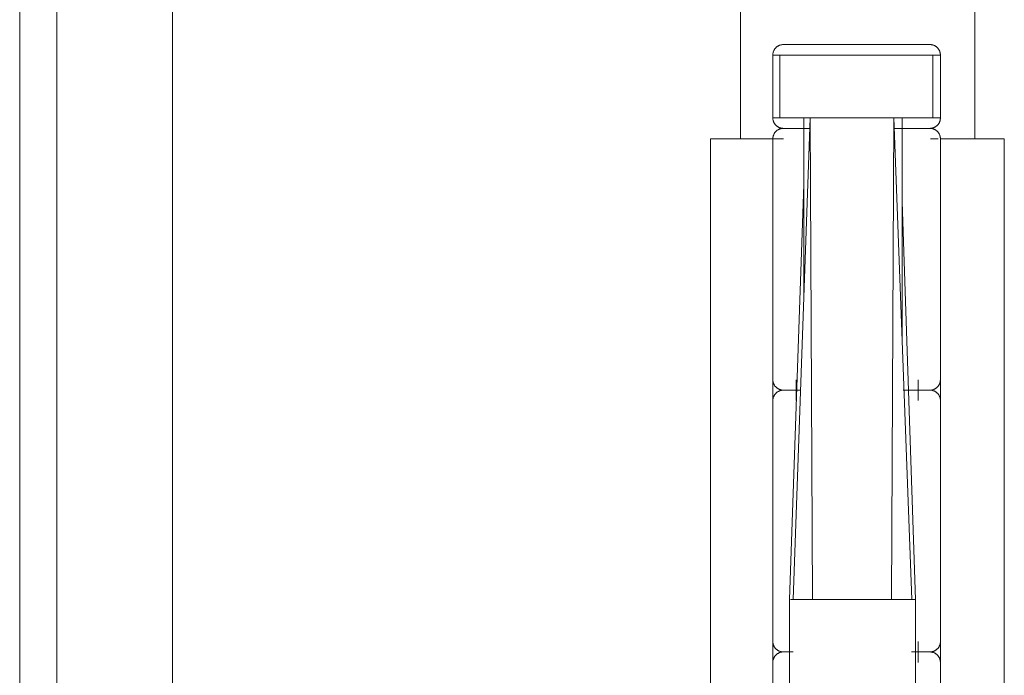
# Model space of a CAD drawing. Header units: inches. Extents: x 424 to 2043, y -237 to 445.
# Tile 840 of 965: x 867.7929 to 867.8869, y 229.895 to 229.9576. Entities that reach past the tile are written whole.
import ezdxf

# ---------------------------------------------------------------- set-up
doc = ezdxf.new("R2010")
doc.units = ezdxf.units.IN
doc.header["$MEASUREMENT"] = 0
doc.layers.add('A-DOOR', color=31, linetype='Continuous', lineweight=9)

# ---------------------------------------------------------------- blocks, each defined once
blk = doc.blocks.new('5-panel_Bi-fold_external_door_10806 - Type 1-V72-Section 1')
at = {"layer": 'A-DOOR'}
for p, q in [((-109.079063, 13.868788), (-109.079063, 16.338145)), ((-109.093664, 13.868788), (-109.093664, 16.262738)), ((-109.090119, 13.868788), (-109.090119, 16.262738)), ((-109.02485, 14.849), (-109.02485, 16.173539)), ((-109.002458, 16.173539), (-109.002458, 14.849)), ((-109.021761, 14.857), (-109.021761, 14.851)), ((-109.021761, 14.857), (-109.021076, 14.857)), ((-109.021076, 14.851), (-109.021076, 14.857)), ((-109.021076, 14.857), (-109.018191, 14.857)), ((-109.018191, 14.857), (-109.010203, 14.857)), ((-109.010203, 14.857), (-109.006489, 14.857)), ((-109.006489, 14.857), (-109.005745, 14.857)), ((-109.006489, 14.857), (-109.006489, 14.851)), ((-109.005745, 14.851), (-109.005745, 14.857)), ((-109.021076, 14.851), (-109.021761, 14.851)), ((-109.018191, 14.851), (-109.021076, 14.851)), ((-109.019822, 14.805), (-109.018191, 14.851)), ((-109.018806, 14.851), (-109.018191, 14.851)), ((-109.018806, 14.851), (-109.018806, 14.833642)), ((-109.017981, 14.805), (-109.018191, 14.851)), ((-109.018191, 14.851), (-109.010203, 14.851)), ((-109.010203, 14.851), (-109.018191, 14.851)), ((-109.010432, 14.805), (-109.010203, 14.851)), ((-109.008497, 14.805), (-109.010203, 14.851)), ((-109.010203, 14.851), (-109.009411, 14.851)), ((-109.006489, 14.851), (-109.010203, 14.851)), ((-109.009411, 14.829643), (-109.009411, 14.851)), ((-109.005745, 14.851), (-109.006489, 14.851)), ((-109.018537, 14.85), (-109.018558, 14.85)), ((-109.009788, 14.85), (-109.009774, 14.85)), ((-109.027706, 14.849), (-109.023472, 14.849)), ((-109.027706, 14.751), (-109.027706, 14.849)), ((-109.023472, 14.849), (-109.02175, 14.849)), ((-109.021753, 14.849), (-109.021753, 14.826)), ((-109.02175, 14.849), (-109.020738, 14.849)), ((-109.02175, 14.751), (-109.02175, 14.849)), ((-109.006701, 14.849), (-109.005978, 14.849)), ((-109.005758, 14.849), (-109.003962, 14.849)), ((-109.005758, 14.849), (-109.005758, 14.751)), ((-109.005753, 14.826), (-109.005753, 14.849)), ((-109.003962, 14.849), (-108.999652, 14.849)), ((-108.999652, 14.849), (-108.999652, 14.751)), ((-109.018806, 14.844634), (-109.020148, 14.805)), ((-109.008136, 14.805), (-109.009411, 14.842972)), ((-109.01953, 14.824), (-109.01953, 14.826)), ((-109.00788, 14.826), (-109.00788, 14.824)), ((-109.019785, 14.825), (-109.019846, 14.825)), ((-109.008842, 14.825), (-109.008821, 14.825)), ((-109.021753, 14.824), (-109.021753, 14.801)), ((-109.005753, 14.801), (-109.005753, 14.824)), ((-109.020148, 14.805), (-109.020148, 14.795)), ((-109.020056, 14.805), (-109.019822, 14.805)), ((-109.019822, 14.805), (-109.020056, 14.805)), ((-109.019822, 14.805), (-109.017981, 14.805)), ((-109.017981, 14.805), (-109.019822, 14.805)), ((-109.017981, 14.805), (-109.010432, 14.805)), ((-109.010432, 14.805), (-109.017981, 14.805)), ((-109.010432, 14.805), (-109.008497, 14.805)), ((-109.008497, 14.805), (-109.010432, 14.805)), ((-109.008497, 14.805), (-109.00821, 14.805)), ((-109.00821, 14.805), (-109.008497, 14.805)), ((-109.008136, 14.795), (-109.008136, 14.805)), ((-109.00788, 14.801), (-109.00788, 14.799)), ((-109.007722, 14.8), (-109.007661, 14.8)), ((-109.021753, 14.799), (-109.021753, 14.776)), ((-109.005753, 14.776), (-109.005753, 14.799))]:
    blk.add_line(p, q, dxfattribs=at)
at = {"layer": 'A-DOOR', "flags": 128}
for points in [[(-109.021753, 14.857), (-109.021753, 14.85704), (-109.02175, 14.85708), (-109.021746, 14.85712), (-109.021741, 14.857159), (-109.021733, 14.857199), (-109.021725, 14.857238), (-109.021714, 14.857276), (-109.021703, 14.857315), (-109.021689, 14.857352), (-109.021674, 14.857389), (-109.021658, 14.857426), (-109.02164, 14.857462), (-109.021621, 14.857497), (-109.021601, 14.857531), (-109.021579, 14.857565), (-109.021556, 14.857597), (-109.021531, 14.857629), (-109.021505, 14.857659), (-109.021478, 14.857689), (-109.02145, 14.857717), (-109.021421, 14.857745), (-109.021391, 14.857771), (-109.021359, 14.857796), (-109.021327, 14.857819), (-109.021294, 14.857841), (-109.02126, 14.857862), (-109.021225, 14.857882), (-109.021189, 14.8579), (-109.021153, 14.857917), (-109.021116, 14.857932), (-109.021078, 14.857946), (-109.02104, 14.857958), (-109.021002, 14.857969), (-109.020963, 14.857978), (-109.020923, 14.857985), (-109.020884, 14.857991), (-109.020844, 14.857996), (-109.020804, 14.857999), (-109.020764, 14.858), (-109.020753, 14.858)], [(-109.013815, 14.858), (-109.014095, 14.858), (-109.014374, 14.858), (-109.014653, 14.858), (-109.01493, 14.858), (-109.015205, 14.858), (-109.015477, 14.858), (-109.015747, 14.858), (-109.016014, 14.858), (-109.016277, 14.858), (-109.016536, 14.858), (-109.016791, 14.858), (-109.01704, 14.858), (-109.017285, 14.858), (-109.017524, 14.858), (-109.017757, 14.858), (-109.017983, 14.858), (-109.018203, 14.858), (-109.018415, 14.858), (-109.01862, 14.858), (-109.018818, 14.858), (-109.019007, 14.858), (-109.019188, 14.858), (-109.01936, 14.858), (-109.019523, 14.858), (-109.019677, 14.858), (-109.019821, 14.858), (-109.019956, 14.858), (-109.020081, 14.858), (-109.020195, 14.858), (-109.0203, 14.858), (-109.020394, 14.858), (-109.020477, 14.858), (-109.020549, 14.858), (-109.020611, 14.858), (-109.020662, 14.858), (-109.020701, 14.858), (-109.02073, 14.858), (-109.020747, 14.858), (-109.020753, 14.858)], [(-109.020753, 14.858), (-109.020748, 14.858), (-109.020731, 14.858), (-109.020703, 14.858), (-109.020664, 14.858), (-109.020614, 14.858), (-109.020553, 14.858), (-109.020481, 14.858), (-109.020398, 14.858), (-109.020305, 14.858), (-109.020201, 14.858), (-109.020087, 14.858), (-109.019962, 14.858), (-109.019828, 14.858), (-109.019684, 14.858), (-109.019531, 14.858), (-109.019368, 14.858), (-109.019196, 14.858), (-109.019016, 14.858), (-109.018827, 14.858), (-109.01863, 14.858), (-109.018426, 14.858), (-109.018213, 14.858), (-109.017994, 14.858), (-109.017768, 14.858), (-109.017536, 14.858), (-109.017297, 14.858), (-109.017053, 14.858), (-109.016803, 14.858), (-109.016549, 14.858), (-109.01629, 14.858), (-109.016027, 14.858), (-109.01576, 14.858), (-109.015491, 14.858), (-109.015218, 14.858), (-109.014943, 14.858), (-109.014666, 14.858), (-109.014388, 14.858), (-109.014109, 14.858), (-109.013829, 14.858), (-109.013692, 14.858)], [(-109.006753, 14.858), (-109.006759, 14.858), (-109.006776, 14.858), (-109.006804, 14.858), (-109.006843, 14.858), (-109.006893, 14.858), (-109.006954, 14.858), (-109.007026, 14.858), (-109.007109, 14.858), (-109.007202, 14.858), (-109.007306, 14.858), (-109.00742, 14.858), (-109.007544, 14.858), (-109.007679, 14.858), (-109.007823, 14.858), (-109.007976, 14.858), (-109.008139, 14.858), (-109.00831, 14.858), (-109.008491, 14.858), (-109.00868, 14.858), (-109.008876, 14.858), (-109.009081, 14.858), (-109.009293, 14.858), (-109.009513, 14.858), (-109.009739, 14.858), (-109.009971, 14.858), (-109.01021, 14.858), (-109.010454, 14.858), (-109.010704, 14.858), (-109.010958, 14.858), (-109.011217, 14.858), (-109.01148, 14.858), (-109.011746, 14.858), (-109.012016, 14.858), (-109.012289, 14.858), (-109.012564, 14.858), (-109.01284, 14.858), (-109.013119, 14.858), (-109.013398, 14.858), (-109.013678, 14.858), (-109.013815, 14.858)], [(-109.013692, 14.858), (-109.013412, 14.858), (-109.013133, 14.858), (-109.012854, 14.858), (-109.012577, 14.858), (-109.012302, 14.858), (-109.01203, 14.858), (-109.01176, 14.858), (-109.011493, 14.858), (-109.01123, 14.858), (-109.010971, 14.858), (-109.010716, 14.858), (-109.010466, 14.858), (-109.010222, 14.858), (-109.009983, 14.858), (-109.00975, 14.858), (-109.009524, 14.858), (-109.009304, 14.858), (-109.009092, 14.858), (-109.008886, 14.858), (-109.008689, 14.858), (-109.0085, 14.858), (-109.008319, 14.858), (-109.008147, 14.858), (-109.007984, 14.858), (-109.00783, 14.858), (-109.007686, 14.858), (-109.007551, 14.858), (-109.007426, 14.858), (-109.007311, 14.858), (-109.007207, 14.858), (-109.007113, 14.858), (-109.00703, 14.858), (-109.006957, 14.858), (-109.006896, 14.858), (-109.006845, 14.858), (-109.006805, 14.858), (-109.006777, 14.858), (-109.00676, 14.858), (-109.006753, 14.858)], [(-109.006753, 14.858), (-109.006713, 14.857999), (-109.006674, 14.857997), (-109.006634, 14.857993), (-109.006594, 14.857987), (-109.006555, 14.85798), (-109.006516, 14.857971), (-109.006477, 14.857961), (-109.006439, 14.857949), (-109.006401, 14.857936), (-109.006364, 14.857921), (-109.006327, 14.857905), (-109.006292, 14.857887), (-109.006257, 14.857868), (-109.006222, 14.857847), (-109.006189, 14.857825), (-109.006156, 14.857802), (-109.006125, 14.857778), (-109.006094, 14.857752), (-109.006065, 14.857725), (-109.006036, 14.857697), (-109.006009, 14.857667), (-109.005983, 14.857637), (-109.005958, 14.857606), (-109.005934, 14.857574), (-109.005912, 14.85754), (-109.005891, 14.857506), (-109.005871, 14.857471), (-109.005853, 14.857436), (-109.005837, 14.857399), (-109.005821, 14.857362), (-109.005808, 14.857325), (-109.005795, 14.857287), (-109.005785, 14.857248), (-109.005776, 14.857209), (-109.005768, 14.85717), (-109.005762, 14.85713), (-109.005758, 14.857091), (-109.005755, 14.857051), (-109.005753, 14.857011), (-109.005753, 14.857)], [(-109.020753, 14.85), (-109.020793, 14.850001), (-109.020833, 14.850003), (-109.020873, 14.850007), (-109.020913, 14.850013), (-109.020952, 14.85002), (-109.020991, 14.850029), (-109.02103, 14.850039), (-109.021068, 14.850051), (-109.021106, 14.850064), (-109.021143, 14.850079), (-109.021179, 14.850095), (-109.021215, 14.850113), (-109.02125, 14.850132), (-109.021285, 14.850153), (-109.021318, 14.850175), (-109.021351, 14.850198), (-109.021382, 14.850222), (-109.021413, 14.850248), (-109.021442, 14.850275), (-109.021471, 14.850303), (-109.021498, 14.850333), (-109.021524, 14.850363), (-109.021549, 14.850394), (-109.021573, 14.850426), (-109.021595, 14.85046), (-109.021616, 14.850494), (-109.021635, 14.850529), (-109.021654, 14.850564), (-109.02167, 14.850601), (-109.021685, 14.850638), (-109.021699, 14.850675), (-109.021711, 14.850713), (-109.021722, 14.850752), (-109.021731, 14.850791), (-109.021739, 14.85083), (-109.021745, 14.85087), (-109.021749, 14.850909), (-109.021752, 14.850949), (-109.021753, 14.850989), (-109.021753, 14.851)], [(-109.005753, 14.851), (-109.005754, 14.85096), (-109.005757, 14.85092), (-109.005761, 14.85088), (-109.005766, 14.850841), (-109.005773, 14.850801), (-109.005782, 14.850762), (-109.005792, 14.850724), (-109.005804, 14.850685), (-109.005818, 14.850648), (-109.005832, 14.850611), (-109.005849, 14.850574), (-109.005866, 14.850538), (-109.005886, 14.850503), (-109.005906, 14.850469), (-109.005928, 14.850435), (-109.005951, 14.850403), (-109.005976, 14.850371), (-109.006002, 14.850341), (-109.006029, 14.850311), (-109.006057, 14.850283), (-109.006086, 14.850255), (-109.006116, 14.850229), (-109.006148, 14.850204), (-109.00618, 14.850181), (-109.006213, 14.850159), (-109.006247, 14.850138), (-109.006282, 14.850118), (-109.006318, 14.8501), (-109.006354, 14.850083), (-109.006391, 14.850068), (-109.006429, 14.850054), (-109.006467, 14.850042), (-109.006505, 14.850031), (-109.006544, 14.850022), (-109.006583, 14.850015), (-109.006623, 14.850009), (-109.006663, 14.850004), (-109.006703, 14.850001), (-109.006743, 14.85), (-109.006753, 14.85)], [(-109.021753, 14.849), (-109.021753, 14.84904), (-109.02175, 14.84908), (-109.021746, 14.84912), (-109.021741, 14.849159), (-109.021733, 14.849199), (-109.021725, 14.849238), (-109.021714, 14.849276), (-109.021703, 14.849315), (-109.021689, 14.849352), (-109.021674, 14.849389), (-109.021658, 14.849426), (-109.02164, 14.849462), (-109.021621, 14.849497), (-109.021601, 14.849531), (-109.021579, 14.849565), (-109.021556, 14.849597), (-109.021531, 14.849629), (-109.021505, 14.849659), (-109.021478, 14.849689), (-109.02145, 14.849717), (-109.021421, 14.849745), (-109.021391, 14.849771), (-109.021359, 14.849796), (-109.021327, 14.849819), (-109.021294, 14.849841), (-109.02126, 14.849862), (-109.021225, 14.849882), (-109.021189, 14.8499), (-109.021153, 14.849917), (-109.021116, 14.849932), (-109.021078, 14.849946), (-109.02104, 14.849958), (-109.021002, 14.849969), (-109.020963, 14.849978), (-109.020923, 14.849985), (-109.020884, 14.849991), (-109.020844, 14.849996), (-109.020804, 14.849999), (-109.020764, 14.85), (-109.020753, 14.85)], [(-109.020753, 14.85), (-109.020748, 14.85), (-109.020731, 14.85), (-109.020703, 14.85), (-109.020664, 14.85), (-109.020614, 14.85), (-109.020553, 14.85), (-109.020481, 14.85), (-109.020398, 14.85), (-109.020305, 14.85), (-109.020201, 14.85), (-109.020087, 14.85), (-109.019962, 14.85), (-109.019828, 14.85), (-109.019684, 14.85), (-109.019531, 14.85), (-109.019368, 14.85), (-109.019196, 14.85), (-109.019016, 14.85), (-109.018827, 14.85), (-109.01863, 14.85), (-109.018426, 14.85), (-109.018213, 14.85)], [(-109.018203, 14.85), (-109.018415, 14.85), (-109.01862, 14.85), (-109.018818, 14.85), (-109.019007, 14.85), (-109.019188, 14.85), (-109.01936, 14.85), (-109.019523, 14.85), (-109.019677, 14.85), (-109.019821, 14.85), (-109.019956, 14.85), (-109.020081, 14.85), (-109.020195, 14.85), (-109.0203, 14.85), (-109.020394, 14.85), (-109.020477, 14.85), (-109.020549, 14.85), (-109.020611, 14.85), (-109.020662, 14.85), (-109.020701, 14.85), (-109.02073, 14.85), (-109.020747, 14.85), (-109.020753, 14.85)], [(-109.020753, 14.85), (-109.020748, 14.85), (-109.020731, 14.85), (-109.020703, 14.85), (-109.020664, 14.85), (-109.020614, 14.85), (-109.020553, 14.85), (-109.020481, 14.85), (-109.020398, 14.85), (-109.020305, 14.85), (-109.020201, 14.85), (-109.020087, 14.85), (-109.019962, 14.85), (-109.019828, 14.85), (-109.019684, 14.85), (-109.019531, 14.85), (-109.019368, 14.85), (-109.019196, 14.85), (-109.019016, 14.85), (-109.018827, 14.85), (-109.01863, 14.85), (-109.018426, 14.85), (-109.018213, 14.85)], [(-109.018323, 14.85), (-109.018531, 14.85), (-109.018732, 14.85), (-109.018925, 14.85), (-109.019109, 14.85), (-109.019285, 14.85), (-109.019452, 14.85), (-109.01961, 14.85), (-109.019759, 14.85), (-109.019898, 14.85), (-109.020027, 14.85), (-109.020146, 14.85), (-109.020255, 14.85), (-109.020354, 14.85), (-109.020442, 14.85), (-109.020519, 14.85), (-109.020585, 14.85), (-109.020641, 14.85), (-109.020685, 14.85), (-109.020719, 14.85), (-109.020741, 14.85), (-109.020752, 14.85)], [(-109.010222, 14.85), (-109.009983, 14.85), (-109.00975, 14.85), (-109.009524, 14.85), (-109.009304, 14.85), (-109.009092, 14.85), (-109.008886, 14.85), (-109.008689, 14.85), (-109.0085, 14.85), (-109.008319, 14.85), (-109.008147, 14.85), (-109.007984, 14.85), (-109.00783, 14.85), (-109.007686, 14.85), (-109.007551, 14.85), (-109.007426, 14.85), (-109.007311, 14.85), (-109.007207, 14.85), (-109.007113, 14.85), (-109.00703, 14.85), (-109.006957, 14.85), (-109.006896, 14.85), (-109.006845, 14.85), (-109.006805, 14.85), (-109.006777, 14.85), (-109.00676, 14.85), (-109.006753, 14.85)], [(-109.006753, 14.85), (-109.006759, 14.85), (-109.006776, 14.85), (-109.006804, 14.85), (-109.006843, 14.85), (-109.006893, 14.85), (-109.006954, 14.85), (-109.007026, 14.85), (-109.007109, 14.85), (-109.007202, 14.85), (-109.007306, 14.85), (-109.00742, 14.85), (-109.007544, 14.85), (-109.007679, 14.85), (-109.007823, 14.85), (-109.007976, 14.85), (-109.008139, 14.85), (-109.00831, 14.85), (-109.008491, 14.85), (-109.00868, 14.85), (-109.008876, 14.85), (-109.009081, 14.85), (-109.009293, 14.85), (-109.009513, 14.85), (-109.009739, 14.85), (-109.009971, 14.85), (-109.01021, 14.85)], [(-109.006753, 14.85), (-109.006759, 14.85), (-109.006776, 14.85), (-109.006804, 14.85), (-109.006843, 14.85), (-109.006893, 14.85), (-109.006954, 14.85), (-109.007026, 14.85), (-109.007109, 14.85), (-109.007202, 14.85), (-109.007306, 14.85), (-109.00742, 14.85), (-109.007544, 14.85), (-109.007679, 14.85), (-109.007823, 14.85), (-109.007976, 14.85), (-109.008139, 14.85), (-109.00831, 14.85), (-109.008491, 14.85), (-109.00868, 14.85), (-109.008876, 14.85), (-109.009081, 14.85), (-109.009293, 14.85), (-109.009513, 14.85), (-109.009739, 14.85), (-109.009971, 14.85), (-109.01021, 14.85)], [(-109.010088, 14.85), (-109.009852, 14.85), (-109.009623, 14.85), (-109.0094, 14.85), (-109.009184, 14.85), (-109.008976, 14.85), (-109.008775, 14.85), (-109.008582, 14.85), (-109.008398, 14.85), (-109.008222, 14.85), (-109.008055, 14.85), (-109.007897, 14.85), (-109.007748, 14.85), (-109.007609, 14.85), (-109.00748, 14.85), (-109.007361, 14.85), (-109.007252, 14.85), (-109.007153, 14.85), (-109.007065, 14.85), (-109.006988, 14.85), (-109.006922, 14.85), (-109.006866, 14.85), (-109.006822, 14.85), (-109.006788, 14.85), (-109.006766, 14.85), (-109.006755, 14.85)], [(-109.006753, 14.85), (-109.006713, 14.849999), (-109.006674, 14.849997), (-109.006634, 14.849993), (-109.006594, 14.849987), (-109.006555, 14.84998), (-109.006516, 14.849971), (-109.006477, 14.849961), (-109.006439, 14.849949), (-109.006401, 14.849936), (-109.006364, 14.849921), (-109.006327, 14.849905), (-109.006292, 14.849887), (-109.006257, 14.849868), (-109.006222, 14.849847), (-109.006189, 14.849825), (-109.006156, 14.849802), (-109.006125, 14.849778), (-109.006094, 14.849752), (-109.006065, 14.849725), (-109.006036, 14.849697), (-109.006009, 14.849667), (-109.005983, 14.849637), (-109.005958, 14.849606), (-109.005934, 14.849574), (-109.005912, 14.84954), (-109.005891, 14.849506), (-109.005871, 14.849471), (-109.005853, 14.849436), (-109.005837, 14.849399), (-109.005821, 14.849362), (-109.005808, 14.849325), (-109.005795, 14.849287), (-109.005785, 14.849248), (-109.005776, 14.849209), (-109.005768, 14.84917), (-109.005762, 14.84913), (-109.005758, 14.849091), (-109.005755, 14.849051), (-109.005753, 14.849011), (-109.005753, 14.849)], [(-109.020753, 14.825), (-109.020793, 14.825001), (-109.020833, 14.825003), (-109.020873, 14.825007), (-109.020913, 14.825013), (-109.020952, 14.82502), (-109.020991, 14.825029), (-109.02103, 14.825039), (-109.021068, 14.825051), (-109.021106, 14.825064), (-109.021143, 14.825079), (-109.021179, 14.825095), (-109.021215, 14.825113), (-109.02125, 14.825132), (-109.021285, 14.825153), (-109.021318, 14.825175), (-109.021351, 14.825198), (-109.021382, 14.825222), (-109.021413, 14.825248), (-109.021442, 14.825275), (-109.021471, 14.825303), (-109.021498, 14.825333), (-109.021524, 14.825363), (-109.021549, 14.825394), (-109.021573, 14.825426), (-109.021595, 14.82546), (-109.021616, 14.825494), (-109.021635, 14.825529), (-109.021654, 14.825564), (-109.02167, 14.825601), (-109.021685, 14.825638), (-109.021699, 14.825675), (-109.021711, 14.825713), (-109.021722, 14.825752), (-109.021731, 14.825791), (-109.021739, 14.82583), (-109.021745, 14.82587), (-109.021749, 14.825909), (-109.021752, 14.825949), (-109.021753, 14.825989), (-109.021753, 14.826)], [(-109.005753, 14.826), (-109.005754, 14.82596), (-109.005757, 14.82592), (-109.005761, 14.82588), (-109.005766, 14.825841), (-109.005773, 14.825801), (-109.005782, 14.825762), (-109.005792, 14.825724), (-109.005804, 14.825685), (-109.005818, 14.825648), (-109.005832, 14.825611), (-109.005849, 14.825574), (-109.005866, 14.825538), (-109.005886, 14.825503), (-109.005906, 14.825469), (-109.005928, 14.825435), (-109.005951, 14.825403), (-109.005976, 14.825371), (-109.006002, 14.825341), (-109.006029, 14.825311), (-109.006057, 14.825283), (-109.006086, 14.825255), (-109.006116, 14.825229), (-109.006148, 14.825204), (-109.00618, 14.825181), (-109.006213, 14.825159), (-109.006247, 14.825138), (-109.006282, 14.825118), (-109.006318, 14.8251), (-109.006354, 14.825083), (-109.006391, 14.825068), (-109.006429, 14.825054), (-109.006467, 14.825042), (-109.006505, 14.825031), (-109.006544, 14.825022), (-109.006583, 14.825015), (-109.006623, 14.825009), (-109.006663, 14.825004), (-109.006703, 14.825001), (-109.006743, 14.825), (-109.006753, 14.825)], [(-109.021753, 14.824), (-109.021753, 14.82404), (-109.02175, 14.82408), (-109.021746, 14.82412), (-109.021741, 14.824159), (-109.021733, 14.824199), (-109.021725, 14.824238), (-109.021714, 14.824276), (-109.021703, 14.824315), (-109.021689, 14.824352), (-109.021674, 14.824389), (-109.021658, 14.824426), (-109.02164, 14.824462), (-109.021621, 14.824497), (-109.021601, 14.824531), (-109.021579, 14.824565), (-109.021556, 14.824597), (-109.021531, 14.824629), (-109.021505, 14.824659), (-109.021478, 14.824689), (-109.02145, 14.824717), (-109.021421, 14.824745), (-109.021391, 14.824771), (-109.021359, 14.824796), (-109.021327, 14.824819), (-109.021294, 14.824841), (-109.02126, 14.824862), (-109.021225, 14.824882), (-109.021189, 14.8249), (-109.021153, 14.824917), (-109.021116, 14.824932), (-109.021078, 14.824946), (-109.02104, 14.824958), (-109.021002, 14.824969), (-109.020963, 14.824978), (-109.020923, 14.824985), (-109.020884, 14.824991), (-109.020844, 14.824996), (-109.020804, 14.824999), (-109.020764, 14.825), (-109.020753, 14.825)], [(-109.020753, 14.825), (-109.020748, 14.825), (-109.020731, 14.825), (-109.020703, 14.825), (-109.020664, 14.825), (-109.020614, 14.825), (-109.020553, 14.825), (-109.020481, 14.825), (-109.020398, 14.825), (-109.020305, 14.825), (-109.020201, 14.825), (-109.020087, 14.825), (-109.019962, 14.825), (-109.019828, 14.825), (-109.019684, 14.825), (-109.019531, 14.825), (-109.019368, 14.825), (-109.019196, 14.825)], [(-109.019188, 14.825), (-109.01936, 14.825), (-109.019523, 14.825), (-109.019677, 14.825), (-109.019821, 14.825), (-109.019956, 14.825), (-109.020081, 14.825), (-109.020195, 14.825), (-109.0203, 14.825), (-109.020394, 14.825), (-109.020477, 14.825), (-109.020549, 14.825), (-109.020611, 14.825), (-109.020662, 14.825), (-109.020701, 14.825), (-109.02073, 14.825), (-109.020747, 14.825), (-109.020753, 14.825)], [(-109.020753, 14.825), (-109.020748, 14.825), (-109.020731, 14.825), (-109.020703, 14.825), (-109.020664, 14.825), (-109.020614, 14.825), (-109.020553, 14.825), (-109.020481, 14.825), (-109.020398, 14.825), (-109.020305, 14.825), (-109.020201, 14.825), (-109.020087, 14.825), (-109.019962, 14.825), (-109.019828, 14.825), (-109.019684, 14.825), (-109.019531, 14.825), (-109.019368, 14.825), (-109.019196, 14.825)], [(-109.019109, 14.825), (-109.019285, 14.825), (-109.019452, 14.825), (-109.01961, 14.825), (-109.019759, 14.825), (-109.019898, 14.825), (-109.020027, 14.825), (-109.020146, 14.825), (-109.020255, 14.825), (-109.020354, 14.825), (-109.020442, 14.825), (-109.020519, 14.825), (-109.020585, 14.825), (-109.020641, 14.825), (-109.020685, 14.825), (-109.020719, 14.825), (-109.020741, 14.825), (-109.020752, 14.825)], [(-109.009304, 14.825), (-109.009092, 14.825), (-109.008886, 14.825), (-109.008689, 14.825), (-109.0085, 14.825), (-109.008319, 14.825), (-109.008147, 14.825), (-109.007984, 14.825), (-109.00783, 14.825), (-109.007686, 14.825), (-109.007551, 14.825), (-109.007426, 14.825), (-109.007311, 14.825), (-109.007207, 14.825), (-109.007113, 14.825), (-109.00703, 14.825), (-109.006957, 14.825), (-109.006896, 14.825), (-109.006845, 14.825), (-109.006805, 14.825), (-109.006777, 14.825), (-109.00676, 14.825), (-109.006753, 14.825)], [(-109.006753, 14.825), (-109.006759, 14.825), (-109.006776, 14.825), (-109.006804, 14.825), (-109.006843, 14.825), (-109.006893, 14.825), (-109.006954, 14.825), (-109.007026, 14.825), (-109.007109, 14.825), (-109.007202, 14.825), (-109.007306, 14.825), (-109.00742, 14.825), (-109.007544, 14.825), (-109.007679, 14.825), (-109.007823, 14.825), (-109.007976, 14.825), (-109.008139, 14.825), (-109.00831, 14.825), (-109.008491, 14.825), (-109.00868, 14.825), (-109.008876, 14.825), (-109.009081, 14.825), (-109.009293, 14.825)], [(-109.006753, 14.825), (-109.006759, 14.825), (-109.006776, 14.825), (-109.006804, 14.825), (-109.006843, 14.825), (-109.006893, 14.825), (-109.006954, 14.825), (-109.007026, 14.825), (-109.007109, 14.825), (-109.007202, 14.825), (-109.007306, 14.825), (-109.00742, 14.825), (-109.007544, 14.825), (-109.007679, 14.825), (-109.007823, 14.825), (-109.007976, 14.825), (-109.008139, 14.825), (-109.00831, 14.825), (-109.008491, 14.825), (-109.00868, 14.825), (-109.008876, 14.825), (-109.009081, 14.825), (-109.009293, 14.825)], [(-109.009184, 14.825), (-109.008976, 14.825), (-109.008775, 14.825), (-109.008582, 14.825), (-109.008398, 14.825), (-109.008222, 14.825), (-109.008055, 14.825), (-109.007897, 14.825), (-109.007748, 14.825), (-109.007609, 14.825), (-109.00748, 14.825), (-109.007361, 14.825), (-109.007252, 14.825), (-109.007153, 14.825), (-109.007065, 14.825), (-109.006988, 14.825), (-109.006922, 14.825), (-109.006866, 14.825), (-109.006822, 14.825), (-109.006788, 14.825), (-109.006766, 14.825), (-109.006755, 14.825)], [(-109.006753, 14.825), (-109.006713, 14.824999), (-109.006674, 14.824997), (-109.006634, 14.824993), (-109.006594, 14.824987), (-109.006555, 14.82498), (-109.006516, 14.824971), (-109.006477, 14.824961), (-109.006439, 14.824949), (-109.006401, 14.824936), (-109.006364, 14.824921), (-109.006327, 14.824905), (-109.006292, 14.824887), (-109.006257, 14.824868), (-109.006222, 14.824847), (-109.006189, 14.824825), (-109.006156, 14.824802), (-109.006125, 14.824778), (-109.006094, 14.824752), (-109.006065, 14.824725), (-109.006036, 14.824697), (-109.006009, 14.824667), (-109.005983, 14.824637), (-109.005958, 14.824606), (-109.005934, 14.824574), (-109.005912, 14.82454), (-109.005891, 14.824506), (-109.005871, 14.824471), (-109.005853, 14.824436), (-109.005837, 14.824399), (-109.005821, 14.824362), (-109.005808, 14.824325), (-109.005795, 14.824287), (-109.005785, 14.824248), (-109.005776, 14.824209), (-109.005768, 14.82417), (-109.005762, 14.82413), (-109.005758, 14.824091), (-109.005755, 14.824051), (-109.005753, 14.824011), (-109.005753, 14.824)], [(-109.020753, 14.8), (-109.020793, 14.800001), (-109.020833, 14.800003), (-109.020873, 14.800007), (-109.020913, 14.800013), (-109.020952, 14.80002), (-109.020991, 14.800029), (-109.02103, 14.800039), (-109.021068, 14.800051), (-109.021106, 14.800064), (-109.021143, 14.800079), (-109.021179, 14.800095), (-109.021215, 14.800113), (-109.02125, 14.800132), (-109.021285, 14.800153), (-109.021318, 14.800175), (-109.021351, 14.800198), (-109.021382, 14.800222), (-109.021413, 14.800248), (-109.021442, 14.800275), (-109.021471, 14.800303), (-109.021498, 14.800333), (-109.021524, 14.800363), (-109.021549, 14.800394), (-109.021573, 14.800426), (-109.021595, 14.80046), (-109.021616, 14.800494), (-109.021635, 14.800529), (-109.021654, 14.800564), (-109.02167, 14.800601), (-109.021685, 14.800638), (-109.021699, 14.800675), (-109.021711, 14.800713), (-109.021722, 14.800752), (-109.021731, 14.800791), (-109.021739, 14.80083), (-109.021745, 14.80087), (-109.021749, 14.800909), (-109.021752, 14.800949), (-109.021753, 14.800989), (-109.021753, 14.801)], [(-109.005753, 14.801), (-109.005754, 14.80096), (-109.005757, 14.80092), (-109.005761, 14.80088), (-109.005766, 14.800841), (-109.005773, 14.800801), (-109.005782, 14.800762), (-109.005792, 14.800724), (-109.005804, 14.800685), (-109.005818, 14.800648), (-109.005832, 14.800611), (-109.005849, 14.800574), (-109.005866, 14.800538), (-109.005886, 14.800503), (-109.005906, 14.800469), (-109.005928, 14.800435), (-109.005951, 14.800403), (-109.005976, 14.800371), (-109.006002, 14.800341), (-109.006029, 14.800311), (-109.006057, 14.800283), (-109.006086, 14.800255), (-109.006116, 14.800229), (-109.006148, 14.800204), (-109.00618, 14.800181), (-109.006213, 14.800159), (-109.006247, 14.800138), (-109.006282, 14.800118), (-109.006318, 14.8001), (-109.006354, 14.800083), (-109.006391, 14.800068), (-109.006429, 14.800054), (-109.006467, 14.800042), (-109.006505, 14.800031), (-109.006544, 14.800022), (-109.006583, 14.800015), (-109.006623, 14.800009), (-109.006663, 14.800004), (-109.006703, 14.800001), (-109.006743, 14.8), (-109.006753, 14.8)], [(-109.021753, 14.799), (-109.021753, 14.79904), (-109.02175, 14.79908), (-109.021746, 14.79912), (-109.021741, 14.799159), (-109.021733, 14.799199), (-109.021725, 14.799238), (-109.021714, 14.799276), (-109.021703, 14.799315), (-109.021689, 14.799352), (-109.021674, 14.799389), (-109.021658, 14.799426), (-109.02164, 14.799462), (-109.021621, 14.799497), (-109.021601, 14.799531), (-109.021579, 14.799565), (-109.021556, 14.799597), (-109.021531, 14.799629), (-109.021505, 14.799659), (-109.021478, 14.799689), (-109.02145, 14.799717), (-109.021421, 14.799745), (-109.021391, 14.799771), (-109.021359, 14.799796), (-109.021327, 14.799819), (-109.021294, 14.799841), (-109.02126, 14.799862), (-109.021225, 14.799882), (-109.021189, 14.7999), (-109.021153, 14.799917), (-109.021116, 14.799932), (-109.021078, 14.799946), (-109.02104, 14.799958), (-109.021002, 14.799969), (-109.020963, 14.799978), (-109.020923, 14.799985), (-109.020884, 14.799991), (-109.020844, 14.799996), (-109.020804, 14.799999), (-109.020764, 14.8), (-109.020753, 14.8)], [(-109.020753, 14.8), (-109.020748, 14.8), (-109.020731, 14.8), (-109.020703, 14.8), (-109.020664, 14.8), (-109.020614, 14.8), (-109.020553, 14.8), (-109.020481, 14.8), (-109.020398, 14.8), (-109.020305, 14.8), (-109.020201, 14.8), (-109.020087, 14.8), (-109.019962, 14.8), (-109.019828, 14.8)], [(-109.019821, 14.8), (-109.019956, 14.8), (-109.020081, 14.8), (-109.020195, 14.8), (-109.0203, 14.8), (-109.020394, 14.8), (-109.020477, 14.8), (-109.020549, 14.8), (-109.020611, 14.8), (-109.020662, 14.8), (-109.020701, 14.8), (-109.02073, 14.8), (-109.020747, 14.8), (-109.020753, 14.8)], [(-109.020753, 14.8), (-109.020748, 14.8), (-109.020731, 14.8), (-109.020703, 14.8), (-109.020664, 14.8), (-109.020614, 14.8), (-109.020553, 14.8), (-109.020481, 14.8), (-109.020398, 14.8), (-109.020305, 14.8), (-109.020201, 14.8), (-109.020087, 14.8), (-109.019962, 14.8), (-109.019828, 14.8)], [(-109.019898, 14.8), (-109.020027, 14.8), (-109.020146, 14.8), (-109.020255, 14.8), (-109.020354, 14.8), (-109.020442, 14.8), (-109.020519, 14.8), (-109.020585, 14.8), (-109.020641, 14.8), (-109.020685, 14.8), (-109.020719, 14.8), (-109.020741, 14.8), (-109.020752, 14.8)], [(-109.0085, 14.8), (-109.008319, 14.8), (-109.008147, 14.8), (-109.007984, 14.8), (-109.00783, 14.8), (-109.007686, 14.8), (-109.007551, 14.8), (-109.007426, 14.8), (-109.007311, 14.8), (-109.007207, 14.8), (-109.007113, 14.8), (-109.00703, 14.8), (-109.006957, 14.8), (-109.006896, 14.8), (-109.006845, 14.8), (-109.006805, 14.8), (-109.006777, 14.8), (-109.00676, 14.8), (-109.006753, 14.8)], [(-109.006753, 14.8), (-109.006759, 14.8), (-109.006776, 14.8), (-109.006804, 14.8), (-109.006843, 14.8), (-109.006893, 14.8), (-109.006954, 14.8), (-109.007026, 14.8), (-109.007109, 14.8), (-109.007202, 14.8), (-109.007306, 14.8), (-109.00742, 14.8), (-109.007544, 14.8), (-109.007679, 14.8), (-109.007823, 14.8), (-109.007976, 14.8), (-109.008139, 14.8), (-109.00831, 14.8), (-109.008491, 14.8)], [(-109.006753, 14.8), (-109.006759, 14.8), (-109.006776, 14.8), (-109.006804, 14.8), (-109.006843, 14.8), (-109.006893, 14.8), (-109.006954, 14.8), (-109.007026, 14.8), (-109.007109, 14.8), (-109.007202, 14.8), (-109.007306, 14.8), (-109.00742, 14.8), (-109.007544, 14.8), (-109.007679, 14.8), (-109.007823, 14.8), (-109.007976, 14.8), (-109.008139, 14.8), (-109.00831, 14.8), (-109.008491, 14.8)], [(-109.008398, 14.8), (-109.008222, 14.8), (-109.008055, 14.8), (-109.007897, 14.8), (-109.007748, 14.8), (-109.007609, 14.8), (-109.00748, 14.8), (-109.007361, 14.8), (-109.007252, 14.8), (-109.007153, 14.8), (-109.007065, 14.8), (-109.006988, 14.8), (-109.006922, 14.8), (-109.006866, 14.8), (-109.006822, 14.8), (-109.006788, 14.8), (-109.006766, 14.8), (-109.006755, 14.8)], [(-109.006753, 14.8), (-109.006713, 14.799999), (-109.006674, 14.799997), (-109.006634, 14.799993), (-109.006594, 14.799987), (-109.006555, 14.79998), (-109.006516, 14.799971), (-109.006477, 14.799961), (-109.006439, 14.799949), (-109.006401, 14.799936), (-109.006364, 14.799921), (-109.006327, 14.799905), (-109.006292, 14.799887), (-109.006257, 14.799868), (-109.006222, 14.799847), (-109.006189, 14.799825), (-109.006156, 14.799802), (-109.006125, 14.799778), (-109.006094, 14.799752), (-109.006065, 14.799725), (-109.006036, 14.799697), (-109.006009, 14.799667), (-109.005983, 14.799637), (-109.005958, 14.799606), (-109.005934, 14.799574), (-109.005912, 14.79954), (-109.005891, 14.799506), (-109.005871, 14.799471), (-109.005853, 14.799436), (-109.005837, 14.799399), (-109.005821, 14.799362), (-109.005808, 14.799325), (-109.005795, 14.799287), (-109.005785, 14.799248), (-109.005776, 14.799209), (-109.005768, 14.79917), (-109.005762, 14.79913), (-109.005758, 14.799091), (-109.005755, 14.799051), (-109.005753, 14.799011), (-109.005753, 14.799)]]:
    blk.add_lwpolyline(points, dxfattribs=at)

msp = doc.modelspace()

# ---------------------------------------------------------------- block references
at = {"layer": 'A-DOOR'}
msp.add_blockref('5-panel_Bi-fold_external_door_10806 - Type 1-V72-Section 1', (976.886544, 215.097212), dxfattribs=at)

doc.saveas('drawing.dxf')
